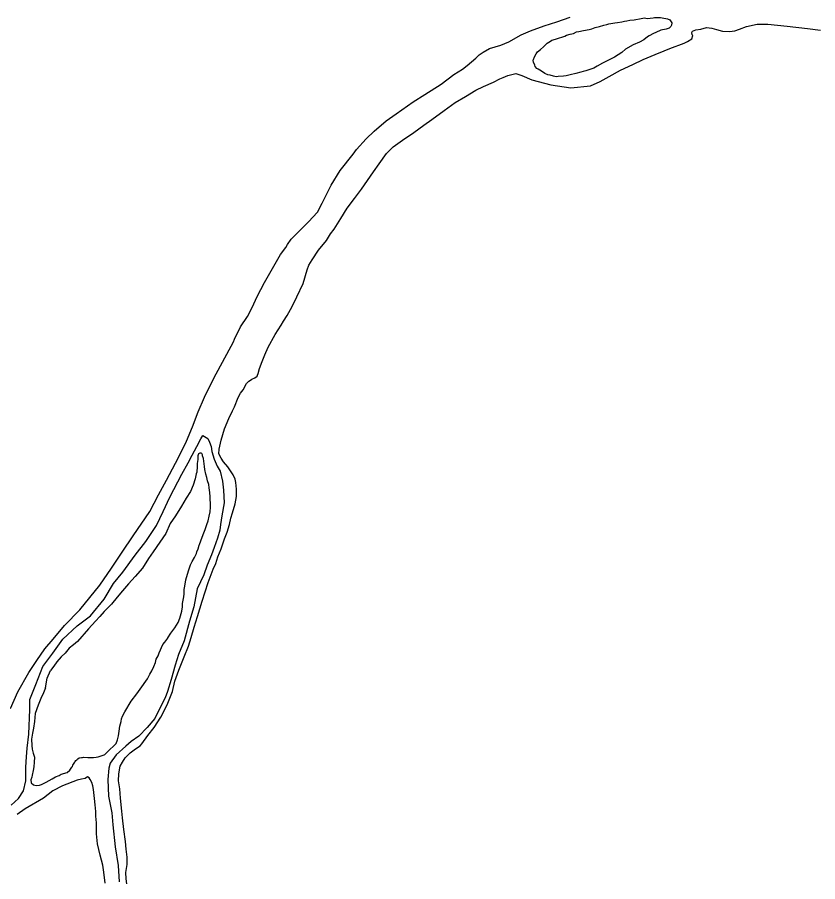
# Model space of a CAD drawing. Extents: x -83719 to 153526, y -11835 to 11446.
# Drawn here: x 15349 to 15484.8, y -563.4 to -416.7 of the extents above; entities that cross this region are included whole.
import ezdxf

# ---------------------------------------------------------------- set-up
doc = ezdxf.new("R2010")
doc.units = 0
doc.layers.add('Level 2', color=7, linetype='Continuous')
doc.layers.add('Level 9', color=7, linetype='Continuous')

msp = doc.modelspace()

# ---------------------------------------------------------------- linework, layer by layer
at = {"layer": 'Level 2'}
for points in [[(15347.94, -550.42), (15349.15, -549.27), (15350.03, -548.02), (15350.38, -546.32), (15350.41, -543.98), (15350.52, -542.21), (15350.63, -540.77), (15350.9, -538.36), (15351.07, -534.19), (15351.11, -532.52), (15352.11, -529.97), (15353.3, -526.88), (15354.96, -524.62), (15356.66, -522.26), (15359.09, -519.98), (15361.36, -518.28), (15363.68, -515.45), (15365.28, -512.82), (15366.88, -510.86), (15368.97, -507.99), (15370.77, -505.7), (15372.56, -502.97), (15373.69, -500.58), (15374.85, -498.16), (15375.53, -496.88), (15376.89, -494.26), (15377.93, -492.34), (15378.64, -491.06), (15379.42, -489.55), (15380.1, -488.27), (15380.43, -487.7)], [(15347.94, -550.42), (15349.15, -549.27), (15350.03, -548.02), (15350.38, -546.32), (15350.41, -543.98), (15350.52, -542.21), (15350.63, -540.77), (15350.9, -538.36), (15351.07, -534.19), (15351.11, -532.52), (15352.11, -529.97), (15353.3, -526.88), (15354.96, -524.62), (15356.66, -522.26), (15359.09, -519.98), (15361.36, -518.28), (15363.68, -515.45), (15365.28, -512.82), (15366.88, -510.86), (15368.97, -507.99), (15370.77, -505.7), (15372.56, -502.97), (15373.69, -500.58), (15374.85, -498.16), (15375.53, -496.88), (15376.89, -494.26), (15377.93, -492.34), (15378.64, -491.06), (15379.42, -489.55), (15380.1, -488.27), (15380.43, -487.7)], [(15380.43, -487.7), (15381.27, -488.22), (15381.57, -488.85), (15381.85, -489.55), (15382, -490.41), (15382.35, -491.74), (15382.9, -492.9), (15383.37, -493.73), (15383.8, -495.43), (15383.95, -497), (15384.08, -499.1), (15383.68, -501.31), (15383.44, -502.81), (15383.32, -503.78), (15382.94, -505.09), (15382.39, -506.7), (15381.94, -507.97), (15381.2, -509.69), (15380.59, -511.36), (15379.46, -513.72), (15378.94, -516.76), (15378.18, -519.21), (15377.29, -522.56), (15376.29, -524.85), (15375.75, -526.66), (15375.06, -529.1), (15374.45, -531.12), (15374.03, -532.22), (15373.23, -533.84), (15372.29, -535.72), (15371.01, -537.24), (15369.6, -538.7), (15368.28, -539.62), (15367.36, -540.43), (15365.72, -541.89), (15364.74, -543.27), (15364.52, -544.14), (15364.35, -546.08), (15364.45, -548.92), (15364.99, -551.71), (15365.19, -553.75), (15365.57, -557.48), (15366.08, -560.65), (15366.22, -563.41)], [(15380.43, -487.7), (15381.27, -488.22), (15381.57, -488.85), (15381.85, -489.55), (15382, -490.41), (15382.35, -491.74), (15382.9, -492.9), (15383.37, -493.73), (15383.8, -495.43), (15383.95, -497), (15384.08, -499.1), (15383.68, -501.31), (15383.44, -502.81), (15383.32, -503.78), (15382.94, -505.09), (15382.39, -506.7), (15381.94, -507.97), (15381.2, -509.69), (15380.59, -511.36), (15379.46, -513.72), (15378.94, -516.76), (15378.18, -519.21), (15377.29, -522.56), (15376.29, -524.85), (15375.75, -526.66), (15375.06, -529.1), (15374.45, -531.12), (15374.03, -532.22), (15373.23, -533.84), (15372.29, -535.72), (15371.01, -537.24), (15369.6, -538.7), (15368.28, -539.62), (15367.36, -540.43), (15365.72, -541.89), (15364.74, -543.27), (15364.52, -544.14), (15364.35, -546.08), (15364.45, -548.92), (15364.99, -551.71), (15365.19, -553.75), (15365.57, -557.48), (15366.08, -560.65), (15366.22, -563.41)]]:
    msp.add_lwpolyline(points, dxfattribs=at)
at = {"layer": 'Level 9'}
for points in [[(15347.81, -534), (15349.03, -531.18), (15350.92, -527.91), (15352.25, -525.86), (15353.65, -523.87), (15355.06, -522.28), (15356.99, -519.91), (15359.55, -517.27), (15362.95, -513.12), (15364.97, -510.19), (15366.73, -507.52), (15368.62, -504.73), (15371.43, -500.61), (15372.95, -497.75), (15374.28, -495.26), (15376.32, -491.43), (15377.68, -488.67), (15378.71, -486.25), (15379.67, -483.67), (15380.73, -481.18), (15382.29, -477.99), (15385.66, -471.8), (15385.82, -471.33), (15386.82, -469.25), (15388.03, -467.49), (15388.84, -465.98), (15389.68, -464.13), (15390.91, -461.71), (15391.82, -460.16), (15392.73, -458.58), (15393.64, -457), (15394.52, -455.82), (15394.84, -455.31), (15395.46, -454.37), (15396.48, -453.38), (15398.38, -451.45), (15399.89, -449.8), (15400.73, -448.28), (15402.22, -445.19), (15403.78, -442.73), (15405.97, -439.93), (15406.53, -439.15), (15408.17, -437.36), (15409.51, -436.04), (15411.55, -434.31), (15413.26, -433.11), (15416.16, -431.1), (15418.11, -429.84), (15420.91, -428.1), (15423.05, -426.46), (15424.54, -425.51), (15425.29, -424.93), (15426.77, -423.64), (15427.33, -423.1), (15428.02, -422.62), (15429.11, -422.04), (15431.03, -421.44), (15432.39, -420.92), (15434.5, -419.69), (15436.06, -419.03), (15438.37, -418.17), (15440.56, -417.5), (15442.81, -416.7)], [(15425.03, -430.18), (15426.78, -429.08), (15428.1, -428.46), (15429.76, -427.74), (15430.85, -427.15), (15431.44, -426.95), (15432.2, -426.63), (15433.56, -426.28), (15434.6, -426.6), (15436.31, -427.34), (15439.51, -428.17), (15442.91, -428.68), (15446.27, -428.34), (15447.86, -427.61), (15449.44, -426.79), (15451.36, -425.73), (15453.41, -424.73), (15455.16, -423.9), (15457.24, -423.04), (15458.76, -422.42), (15459.72, -422), (15462.14, -421.1), (15462.73, -420.86), (15463.43, -420.38), (15463.59, -419.84), (15463.48, -419.68), (15463.44, -419.31), (15463.54, -419.11), (15464.14, -418.87), (15465, -418.72), (15465.96, -418.47), (15466.83, -418.56), (15467.66, -418.82), (15468.63, -419.1), (15469.83, -419.12), (15470.73, -419.01), (15471.56, -418.73), (15472.75, -418.31), (15474.54, -417.88), (15476.34, -417.92), (15479.63, -418.24), (15483.1, -418.63), (15485.3, -418.93)], [(15442.16, -419.78), (15442.82, -419.57), (15443.35, -419.46), (15443.88, -419.22), (15444.24, -419.15), (15445.04, -418.97), (15446, -418.79), (15446.47, -418.69), (15447.03, -418.48), (15447.79, -418.27), (15448.52, -418.09), (15449.02, -417.95), (15449.38, -417.84), (15450.38, -417.69), (15450.84, -417.59), (15451.54, -417.51), (15452.04, -417.4), (15452.4, -417.33), (15452.93, -417.19), (15453.67, -417.15), (15453.93, -417.08), (15454.56, -417), (15455.42, -416.85), (15455.89, -416.92), (15456.89, -416.8), (15457.09, -416.76), (15457.55, -416.76), (15458.12, -416.78), (15458.69, -416.88), (15459.02, -416.94), (15459.29, -417), (15459.72, -417.16), (15460.06, -417.66), (15459.97, -418.06), (15459.9, -418.29), (15459.58, -418.6), (15459.11, -418.77), (15458.18, -418.92), (15457.32, -419.3), (15456.93, -419.5), (15456.23, -419.85), (15455.9, -420.02), (15455.28, -420.56), (15454.58, -420.94)], [(15454.58, -420.94), (15453.49, -421.42), (15452.17, -422.14), (15451.58, -422.69), (15450.95, -423.09), (15450.33, -423.47), (15449.2, -424.05), (15448.31, -424.5), (15447.35, -425.05), (15446.79, -425.36), (15445.44, -425.81), (15445.01, -425.95), (15444.61, -426.06), (15443.74, -426.24), (15442.78, -426.52), (15442.12, -426.69), (15441.69, -426.73), (15440.76, -426.78), (15440.43, -426.82), (15439.99, -426.72), (15439.39, -426.57), (15438.99, -426.47), (15438.49, -426.24), (15437.92, -425.89), (15437.65, -425.69), (15437.38, -425.56), (15437.11, -425.43), (15436.84, -425.1), (15436.77, -424.87), (15436.6, -424.47), (15436.57, -424.4), (15436.53, -424), (15436.56, -423.9), (15436.72, -423.43), (15437.04, -422.93), (15437.24, -422.59), (15437.76, -422.18), (15438.26, -421.74), (15438.59, -421.4), (15438.88, -421.1), (15439.48, -420.79), (15439.71, -420.62), (15440.3, -420.44), (15440.8, -420.3), (15441.53, -420.02), (15441.89, -419.92), (15442.16, -419.78)], [(15367.61, -560.52), (15367.59, -559.26), (15367.44, -557.89), (15367.32, -556.59), (15367.06, -554.56), (15366.8, -552.59), (15366.72, -551.42), (15366.46, -549.26), (15366.37, -547.66), (15366.15, -546.32), (15366.2, -545.12), (15366.41, -543.82), (15366.83, -543.11), (15367.29, -542.4), (15368.14, -541.52), (15369.03, -540.84), (15369.82, -540.33), (15370.12, -539.99), (15371.13, -538.61), (15372.18, -537.26), (15373.32, -535.47), (15374.38, -533.42), (15375.28, -531.14), (15375.69, -529.4), (15376.36, -527.52), (15377.26, -525.27), (15378, -523.42), (15378.48, -521.98), (15378.96, -520.2), (15379.53, -518.42), (15380.32, -515.81), (15381.38, -512.62), (15382.21, -510.37), (15382.63, -509.4), (15382.98, -508.29), (15383.56, -506.95), (15384.14, -505.24), (15384.55, -504.1), (15384.97, -502.82), (15385.22, -501.75), (15385.5, -500.81), (15385.91, -499.27), (15386.16, -498.07), (15386.15, -496.83), (15386.03, -495.66), (15385.92, -495.1), (15385.61, -494.37), (15384.69, -493.01), (15383.98, -492.15), (15383.54, -491.53), (15383.17, -490.8), (15383.22, -490.03), (15383.57, -488.49), (15384.14, -486.54), (15384.88, -484.83), (15385.49, -483.52), (15385.85, -482.81), (15386.46, -481.27), (15386.85, -480.53), (15387.31, -479.92), (15387.86, -478.88), (15388.25, -478.47), (15388.51, -478.3), (15388.74, -478.13), (15389.27, -477.92), (15389.67, -477.65), (15389.73, -477.48), (15389.83, -477.18), (15390.05, -476.31), (15390.53, -475.14), (15390.98, -474.03), (15391.53, -472.68), (15392.7, -470.56), (15393.74, -468.98), (15394.16, -468.31), (15394.78, -467.36), (15395.59, -465.82), (15396.43, -464.17), (15397.47, -461.92), (15398.13, -459.6), (15398.42, -458.8), (15399.01, -457.86), (15400.08, -456.27), (15401.42, -454.62), (15402.14, -453.5), (15402.76, -452.69), (15403.86, -450.88), (15404.94, -449.12), (15406.18, -447.47), (15407.39, -445.92), (15409.44, -442.95), (15410.35, -441.57), (15411.63, -439.85), (15412.78, -438.73), (15414.36, -437.57), (15416.24, -436.28), (15417.95, -435.05), (15419.33, -434.06), (15421.41, -432.53), (15423.29, -431.2), (15425.03, -430.18)], [(15347.81, -534), (15349.03, -531.18), (15350.92, -527.91), (15352.25, -525.86), (15353.65, -523.87), (15355.06, -522.28), (15356.99, -519.91), (15359.55, -517.27), (15362.95, -513.12), (15364.97, -510.19), (15366.73, -507.52), (15368.62, -504.73), (15371.43, -500.61), (15372.95, -497.75), (15374.28, -495.26), (15376.32, -491.43), (15377.68, -488.67), (15378.71, -486.25), (15379.67, -483.67), (15380.73, -481.18), (15382.29, -477.99), (15385.66, -471.8), (15385.82, -471.33), (15386.82, -469.25), (15388.03, -467.49), (15388.84, -465.98), (15389.68, -464.13), (15390.91, -461.71), (15391.82, -460.16), (15392.73, -458.58), (15393.64, -457), (15394.52, -455.82), (15394.84, -455.31), (15395.46, -454.37), (15396.48, -453.38), (15398.38, -451.45), (15399.89, -449.8), (15400.29, -449.08)], [(15367.61, -560.52), (15367.59, -559.26), (15367.44, -557.89), (15367.32, -556.59), (15367.06, -554.56), (15366.8, -552.59), (15366.72, -551.42), (15366.46, -549.26), (15366.37, -547.66), (15366.15, -546.32), (15366.2, -545.12), (15366.41, -543.82), (15366.83, -543.11), (15367.29, -542.4), (15368.14, -541.52), (15369.03, -540.84), (15369.82, -540.33), (15370.12, -539.99), (15371.13, -538.61), (15372.18, -537.26), (15373.32, -535.47), (15374.38, -533.42), (15375.28, -531.14), (15375.69, -529.4), (15376.36, -527.52), (15377.26, -525.27), (15378, -523.42), (15378.48, -521.98), (15378.96, -520.2), (15379.53, -518.42), (15380.32, -515.81), (15381.38, -512.62), (15382.21, -510.37), (15382.63, -509.4), (15382.98, -508.29), (15383.56, -506.95), (15384.14, -505.24), (15384.55, -504.1), (15384.97, -502.82), (15385.22, -501.75), (15385.5, -500.81), (15385.91, -499.27), (15386.16, -498.07), (15386.15, -496.83), (15386.03, -495.66), (15385.92, -495.1), (15385.61, -494.37), (15384.69, -493.01), (15383.98, -492.15), (15383.54, -491.53), (15383.17, -490.8), (15383.22, -490.03), (15383.57, -488.49), (15384.14, -486.54), (15384.88, -484.83), (15385.49, -483.52), (15385.85, -482.81), (15386.46, -481.27), (15386.85, -480.53), (15387.31, -479.92), (15387.86, -478.88), (15388.25, -478.47), (15388.51, -478.3), (15388.74, -478.13), (15389.27, -477.92), (15389.67, -477.65), (15389.73, -477.48), (15389.83, -477.18), (15390.05, -476.31), (15390.53, -475.14), (15390.98, -474.03), (15391.53, -472.68), (15392.7, -470.56), (15393.74, -468.98), (15394.16, -468.31), (15394.78, -467.36), (15395.59, -465.82), (15396.43, -464.17), (15397.47, -461.92), (15398.13, -459.6), (15398.42, -458.8), (15399.01, -457.86), (15400.08, -456.27), (15401.42, -454.62), (15402.14, -453.5), (15402.36, -453.22)], [(15379.94, -490.71), (15379.84, -490.74), (15379.8, -490.75), (15379.74, -490.81), (15379.61, -491.12), (15379.58, -491.45), (15379.59, -491.78), (15379.46, -492.42), (15379.47, -492.95), (15379.42, -493.89), (15379.32, -494.22), (15379.17, -495.03), (15378.82, -496.1), (15378.33, -497.18), (15377.62, -498.35), (15376.8, -499.67), (15375.79, -501.32), (15374.92, -502.63), (15374.17, -504.31), (15373.16, -505.8), (15372.02, -507.45), (15371.24, -508.59), (15370.2, -510.21), (15368.95, -511.63), (15367.81, -512.88), (15366.79, -514.07), (15365.91, -515.15), (15364.96, -516.33), (15363.71, -517.55), (15362.99, -518.39), (15362.24, -519.21), (15361.06, -520.52), (15359.16, -522.65), (15358.5, -523.2), (15357.75, -523.81), (15357.06, -524.62), (15356.43, -525.26), (15355.65, -526.11), (15355.16, -526.82), (15354.61, -527.58)], [(15379.94, -490.71), (15379.84, -490.74), (15379.8, -490.75), (15379.74, -490.81), (15379.61, -491.12), (15379.58, -491.45), (15379.59, -491.78), (15379.46, -492.42), (15379.47, -492.95), (15379.42, -493.89), (15379.32, -494.22), (15379.17, -495.03), (15378.82, -496.1), (15378.33, -497.18), (15377.62, -498.35), (15376.8, -499.67), (15375.79, -501.32), (15374.92, -502.63), (15374.17, -504.31), (15373.16, -505.8), (15372.02, -507.45), (15371.24, -508.59), (15370.2, -510.21), (15368.95, -511.63), (15367.81, -512.88), (15366.79, -514.07), (15365.91, -515.15), (15364.96, -516.33), (15363.71, -517.55), (15362.99, -518.39), (15362.24, -519.21), (15361.06, -520.52), (15359.16, -522.65), (15358.5, -523.2), (15357.75, -523.81), (15357.06, -524.62), (15356.43, -525.26), (15355.65, -526.11), (15355.16, -526.82), (15354.61, -527.58)], [(15356.38, -545.19), (15357.41, -544.88), (15357.87, -544.51), (15358.23, -544), (15358.33, -543.86), (15358.39, -543.66), (15358.52, -543.49), (15358.72, -543.12), (15358.78, -543.02), (15358.91, -542.85), (15359.04, -542.72), (15359.24, -542.58), (15359.44, -542.41), (15359.5, -542.38), (15359.84, -542.31), (15360, -542.31), (15360.17, -542.3), (15360.93, -542.33), (15361.4, -542.35), (15361.9, -542.34), (15362.36, -542.3), (15362.66, -542.23), (15363.69, -541.89), (15363.82, -541.82), (15364.31, -541.31), (15364.71, -540.94), (15365.23, -540.49), (15365.73, -539.95), (15365.98, -539.35), (15366.11, -538.68), (15366.23, -537.88), (15366.38, -537.04), (15366.57, -536.24), (15366.67, -535.8), (15366.79, -535.33), (15367.21, -534.56), (15368.29, -532.77), (15369.27, -531.56), (15369.79, -530.75), (15371.03, -528.96), (15371.48, -528.22), (15371.77, -527.62), (15372.13, -526.91), (15372.39, -526.2), (15372.54, -525.67), (15372.84, -525.1), (15373.03, -524.59), (15373.67, -523.18), (15373.97, -522.74), (15374.49, -522.07), (15374.52, -522.03), (15375.04, -521.23), (15375.5, -520.55), (15375.7, -520.35), (15376.28, -519.41), (15376.57, -518.7), (15376.89, -517.49), (15376.98, -516.79), (15377, -516.22), (15377.25, -515.05), (15377.28, -514.58), (15377.3, -513.85), (15377.39, -513.25), (15377.58, -512.21), (15378.02, -510.67), (15378.37, -509.66), (15378.63, -509.09), (15379.02, -508.38), (15379.35, -507.74), (15379.44, -507.44), (15379.67, -506.9), (15379.82, -506.3), (15379.86, -506.17), (15380.11, -505.56), (15380.53, -504.52), (15380.85, -503.65), (15381.11, -502.78), (15381.33, -502.17), (15381.55, -501.4), (15381.71, -500.63), (15381.76, -499.83), (15381.75, -499.2), (15381.68, -498.53), (15381.67, -498.13), (15381.63, -497.36), (15381.52, -496.6), (15381.44, -496), (15381.23, -495.4), (15381.13, -494.83), (15380.95, -494.23), (15380.81, -493.47), (15380.73, -492.94), (15380.66, -492.5), (15380.62, -492.04), (15380.55, -491.6), (15380.41, -491.17), (15380.37, -491), (15380.27, -490.77), (15380.17, -490.71), (15380, -490.68), (15379.94, -490.71)], [(15356.38, -545.19), (15357.41, -544.88), (15357.87, -544.51), (15358.23, -544), (15358.33, -543.86), (15358.39, -543.66), (15358.52, -543.49), (15358.72, -543.12), (15358.78, -543.02), (15358.91, -542.85), (15359.04, -542.72), (15359.24, -542.58), (15359.44, -542.41), (15359.5, -542.38), (15359.84, -542.31), (15360, -542.31), (15360.17, -542.3), (15360.93, -542.33), (15361.4, -542.35), (15361.9, -542.34), (15362.36, -542.3), (15362.66, -542.23), (15363.69, -541.89), (15363.82, -541.82), (15364.31, -541.31), (15364.71, -540.94), (15365.23, -540.49), (15365.73, -539.95), (15365.98, -539.35), (15366.11, -538.68), (15366.23, -537.88), (15366.38, -537.04), (15366.57, -536.24), (15366.67, -535.8), (15366.79, -535.33), (15367.21, -534.56), (15368.29, -532.77), (15369.27, -531.56), (15369.79, -530.75), (15371.03, -528.96), (15371.48, -528.22), (15371.77, -527.62), (15372.13, -526.91), (15372.39, -526.2), (15372.54, -525.67), (15372.84, -525.1), (15373.03, -524.59), (15373.67, -523.18), (15373.97, -522.74), (15374.49, -522.07), (15374.52, -522.03), (15375.04, -521.23), (15375.5, -520.55), (15375.7, -520.35), (15376.28, -519.41), (15376.57, -518.7), (15376.89, -517.49), (15376.98, -516.79), (15377, -516.22), (15377.25, -515.05), (15377.28, -514.58), (15377.3, -513.85), (15377.39, -513.25), (15377.58, -512.21), (15378.02, -510.67), (15378.37, -509.66), (15378.63, -509.09), (15379.02, -508.38), (15379.35, -507.74), (15379.44, -507.44), (15379.67, -506.9), (15379.82, -506.3), (15379.86, -506.17), (15380.11, -505.56), (15380.53, -504.52), (15380.85, -503.65), (15381.11, -502.78), (15381.33, -502.17), (15381.55, -501.4), (15381.71, -500.63), (15381.76, -499.83), (15381.75, -499.2), (15381.68, -498.53), (15381.67, -498.13), (15381.63, -497.36), (15381.52, -496.6), (15381.44, -496), (15381.23, -495.4), (15381.13, -494.83), (15380.95, -494.23), (15380.81, -493.47), (15380.73, -492.94), (15380.66, -492.5), (15380.62, -492.04), (15380.55, -491.6), (15380.41, -491.17), (15380.37, -491), (15380.27, -490.77), (15380.17, -490.71), (15380, -490.68), (15379.94, -490.71)], [(15353.76, -530.51), (15354.03, -528.88), (15354.61, -527.58)], [(15353.76, -530.51), (15354.03, -528.88), (15354.61, -527.58)], [(15353.76, -530.51), (15353.75, -530.54), (15353.43, -531.38), (15352.97, -532.32), (15352.49, -533.47), (15352.01, -534.87), (15351.86, -536.21), (15351.71, -537.35), (15351.53, -538.19), (15351.37, -539.22), (15351.42, -540.29), (15351.5, -540.92), (15351.67, -541.62), (15351.85, -542.29), (15351.83, -543.12), (15351.74, -543.93), (15351.65, -544.53), (15351.49, -545.33), (15351.4, -545.67), (15351.27, -546.14), (15351.31, -546.64), (15351.72, -547), (15352.15, -547.06), (15352.72, -547.02), (15353.08, -546.91), (15353.87, -546.5), (15354.37, -546.22), (15354.86, -545.95), (15355.42, -545.64), (15356.05, -545.37), (15356.38, -545.19)], [(15353.76, -530.51), (15353.75, -530.54), (15353.43, -531.38), (15352.97, -532.32), (15352.49, -533.47), (15352.01, -534.87), (15351.86, -536.21), (15351.71, -537.35), (15351.53, -538.19), (15351.37, -539.22), (15351.42, -540.29), (15351.5, -540.92), (15351.67, -541.62), (15351.85, -542.29), (15351.83, -543.12), (15351.74, -543.93), (15351.65, -544.53), (15351.49, -545.33), (15351.4, -545.67), (15351.27, -546.14), (15351.31, -546.64), (15351.72, -547), (15352.15, -547.06), (15352.72, -547.02), (15353.08, -546.91), (15353.87, -546.5), (15354.37, -546.22), (15354.86, -545.95), (15355.42, -545.64), (15356.05, -545.37), (15356.38, -545.19)], [(15363.86, -563.68), (15363.67, -561.82), (15363.45, -560.58), (15363.03, -558.89), (15362.57, -556.99), (15362.38, -555.29), (15362.4, -554.42), (15362.39, -553.45), (15362.31, -552.32), (15362.26, -551.52), (15362.18, -550.35), (15362.06, -549.32), (15361.88, -547.79), (15361.77, -547.12), (15361.63, -546.56), (15361.32, -546.06), (15361.15, -545.76), (15360.85, -545.63), (15360.49, -545.9), (15359.86, -546.01), (15359.09, -546.16), (15356.64, -547.13), (15354.96, -547.99), (15353.38, -549.24), (15350.28, -551.06), (15348.93, -552.01)], [(15363.86, -563.68), (15363.67, -561.82), (15363.45, -560.58), (15363.03, -558.89), (15362.57, -556.99), (15362.38, -555.29), (15362.4, -554.42), (15362.39, -553.45), (15362.31, -552.32), (15362.26, -551.52), (15362.18, -550.35), (15362.06, -549.32), (15361.88, -547.79), (15361.77, -547.12), (15361.63, -546.56), (15361.32, -546.06), (15361.15, -545.76), (15360.85, -545.63), (15360.49, -545.9), (15359.86, -546.01), (15359.09, -546.16), (15356.64, -547.13), (15354.96, -547.99), (15353.38, -549.24), (15350.28, -551.06), (15348.93, -552.01)], [(15367.53, -563.8), (15367.41, -562.93), (15367.37, -561.83), (15367.61, -560.52)], [(15367.53, -563.8), (15367.41, -562.93), (15367.37, -561.83), (15367.61, -560.52)]]:
    msp.add_lwpolyline(points, dxfattribs=at)

doc.saveas('drawing.dxf')
